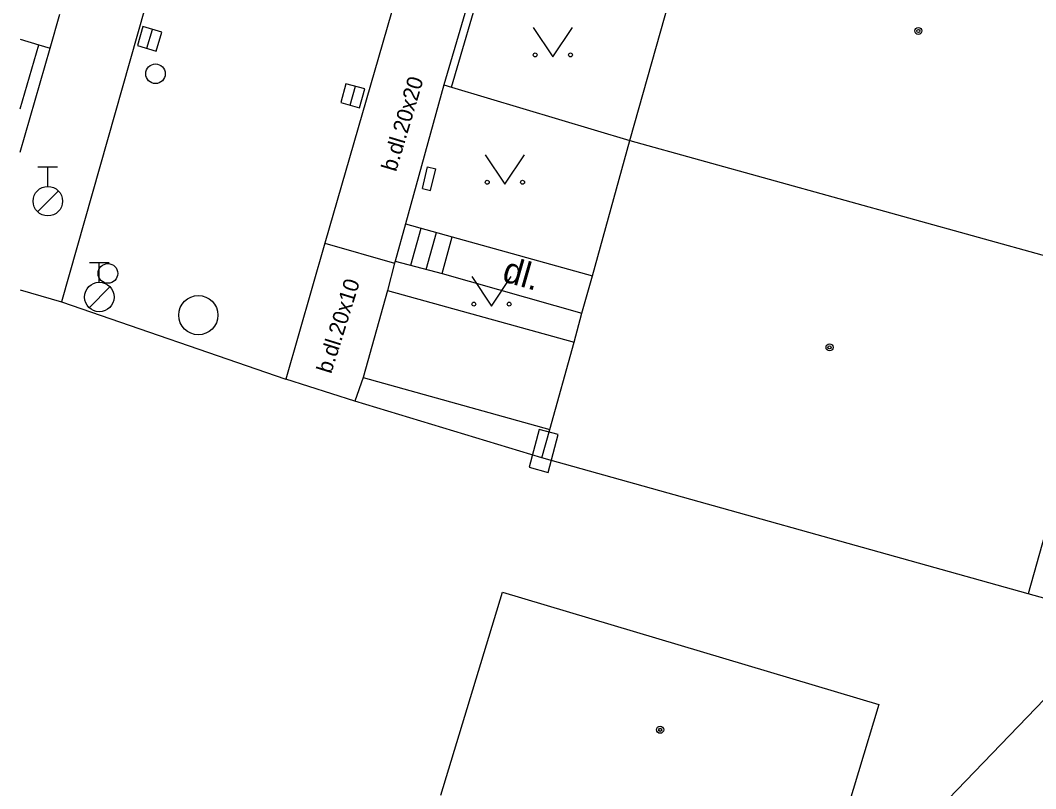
# Model space of a CAD drawing. Extents: x -595546 to -593986, y -1160845 to -1159202.
# Drawn here: x -595539.58 to -595513.74, y -1159300.77 to -1159281.22 of the extents above; entities that cross this region are included whole.
import ezdxf

# ---------------------------------------------------------------- set-up
doc = ezdxf.new("R2010")
doc.units = 0
for name, color, linetype in [('Level 24', 7, 'Continuous'), ('Level 27', 7, 'Continuous'), ('Level 28', 7, 'Continuous'), ('Level 36', 7, 'Continuous'), ('Level 39', 7, 'Continuous'), ('plynovod - povrch.  znaky - PRIS skut. velikost', 7, 'Continuous'), ('TM - budovy zdene_ betonove - VP', 7, 'Continuous'), ('TM - chodniky - VP', 7, 'Continuous'), ('TM - komunikace - VP', 7, 'Continuous'), ('TM - plot drateny_ kovovy - VP', 7, 'Continuous'), ('TM - popis povrchu', 7, 'Continuous'), ('TM - rozhrani mezi zpev. plochami mezi sebou - VP', 7, 'Continuous'), ('TM - rozhrani ploch obecne - VP', 7, 'Continuous'), ('TM - schody - VP', 7, 'Continuous'), ('TM - vjezd na pozemek', 7, 'Continuous')]:
    doc.layers.add(name, color=color, linetype=linetype)

msp = doc.modelspace()

# ---------------------------------------------------------------- linework, layer by layer
at = {"layer": 'Level 24'}
msp.add_lwpolyline([(-595526.375, -1159291.626), (-595526.632, -1159292.592), (-595526.148, -1159292.72), (-595525.891, -1159291.754)], close=True, dxfattribs=at)
at = {"layer": 'Level 27'}
for p, q in [((-595536.362, -1159281.929), (-595536.218, -1159281.451)), ((-595531.187, -1159283.381), (-595531.053, -1159282.899))]:
    msp.add_line(p, q, dxfattribs=at)
for points in [[(-595536.122, -1159282.001), (-595535.979, -1159281.522), (-595536.458, -1159281.379), (-595536.601, -1159281.858)], [(-595530.946, -1159283.448), (-595530.812, -1159282.966), (-595531.294, -1159282.832), (-595531.428, -1159283.314)]]:
    msp.add_lwpolyline(points, close=True, dxfattribs=at)
msp.add_circle((-595535.05, -1159288.72), 0.5, dxfattribs=at)
at = {"layer": 'Level 28'}
for p, q in [((-595539.13, -1159284.945), (-595538.63, -1159284.945)), ((-595538.88, -1159285.445), (-595538.88, -1159284.945)), ((-595539.138, -1159286.092), (-595538.608, -1159285.562)), ((-595537.82, -1159287.385), (-595537.32, -1159287.385)), ((-595537.57, -1159287.885), (-595537.57, -1159287.385)), ((-595537.828, -1159288.532), (-595537.298, -1159288.002))]:
    msp.add_line(p, q, dxfattribs=at)
for centre, radius in [((-595536.14, -1159282.58), 0.25), ((-595538.88, -1159285.82), 0.375), ((-595537.35, -1159287.66), 0.25), ((-595537.57, -1159288.26), 0.375)]:
    msp.add_circle(centre, radius, dxfattribs=at)
at = {"layer": 'Level 36'}
for points in [[(-595526.53, -1159281.4), (-595526.03, -1159282.15), (-595525.53, -1159281.4)], [(-595527.75, -1159284.64), (-595527.25, -1159285.39), (-595526.75, -1159284.64)], [(-595528.09, -1159287.74), (-595527.59, -1159288.49), (-595527.09, -1159287.74)]]:
    msp.add_lwpolyline(points, dxfattribs=at)
for centre in [(-595526.48, -1159282.1), (-595525.581, -1159282.1), (-595527.7, -1159285.34), (-595526.801, -1159285.34), (-595528.04, -1159288.44), (-595527.141, -1159288.44)]:
    msp.add_circle(centre, 0.05, dxfattribs=at)
at = {"layer": 'Level 39'}
for centre, radius in [((-595516.73, -1159281.49), 0.09), ((-595516.73, -1159281.49), 0.0398), ((-595518.99, -1159289.54), 0.09), ((-595518.99, -1159289.54), 0.0398), ((-595523.3, -1159299.27), 0.09), ((-595523.3, -1159299.27), 0.0398)]:
    msp.add_circle(centre, radius, dxfattribs=at)
at = {"layer": 'plynovod - povrch.  znaky - PRIS skut. velikost'}
for points in [[(-595529.35, -1159285.5), (-595529.22, -1159284.95)], [(-595529.22, -1159284.95), (-595529.01, -1159285)], [(-595529.14, -1159285.55), (-595529.01, -1159285)], [(-595529.35, -1159285.5), (-595529.14, -1159285.55)]]:
    msp.add_lwpolyline(points, dxfattribs=at)
at = {"layer": 'TM - budovy zdene_ betonove - VP'}
for points in [[(-595524.07, -1159284.28), (-595523.06, -1159280.7)], [(-595525.02, -1159287.72), (-595524.07, -1159284.28)], [(-595524.07, -1159284.28), (-595511.66, -1159287.72)], [(-595525.29, -1159288.67), (-595525.02, -1159287.72)], [(-595511.66, -1159287.72), (-595513.94, -1159295.81)], [(-595525.49, -1159289.41), (-595525.29, -1159288.67)], [(-595526.11, -1159291.63), (-595525.49, -1159289.41)], [(-595526.31, -1159292.35), (-595526.11, -1159291.63)], [(-595513.94, -1159295.81), (-595526.31, -1159292.35)], [(-595528.88, -1159300.93), (-595527.31, -1159295.77)], [(-595527.31, -1159295.77), (-595517.74, -1159298.63)], [(-595517.74, -1159298.63), (-595519.29, -1159303.77)]]:
    msp.add_lwpolyline(points, dxfattribs=at)
at = {"layer": 'TM - chodniky - VP'}
for points in [[(-595527.78, -1159279.37), (-595528.8, -1159282.86)], [(-595528.8, -1159282.86), (-595529.78, -1159286.4)], [(-595529.78, -1159286.4), (-595528.59, -1159286.73)], [(-595528.59, -1159286.73), (-595525.02, -1159287.72)], [(-595530.06, -1159287.4), (-595530.24, -1159288.09)], [(-595530.04, -1159287.35), (-595530.06, -1159287.4)], [(-595530.04, -1159287.35), (-595528.85, -1159287.66)], [(-595528.85, -1159287.66), (-595525.29, -1159288.67)], [(-595530.24, -1159288.09), (-595525.49, -1159289.41)], [(-595530.86, -1159290.31), (-595531.07, -1159290.91)], [(-595530.86, -1159290.31), (-595526.11, -1159291.63)]]:
    msp.add_lwpolyline(points, dxfattribs=at)
at = {"layer": 'TM - komunikace - VP'}
for points in [[(-595531.82, -1159265), (-595532.71, -1159267.88), (-595538.53, -1159288.38)], [(-595529.47, -1159278.72), (-595529.62, -1159279.22), (-595531.83, -1159286.89)], [(-595531.83, -1159286.89), (-595532.82, -1159290.35)]]:
    msp.add_lwpolyline(points, dxfattribs=at)
at = {"layer": 'TM - plot drateny_ kovovy - VP'}
for points in [[(-595539.58, -1159288.079), (-595538.53, -1159288.38)], [(-595531.07, -1159290.91), (-595532.82, -1159290.35)], [(-595526.31, -1159292.35), (-595531.07, -1159290.91)]]:
    msp.add_lwpolyline(points, dxfattribs=at)
at = {"layer": 'TM - rozhrani mezi zpev. plochami mezi sebou - VP'}
msp.add_lwpolyline([(-595531.83, -1159286.89), (-595530.06, -1159287.4)], dxfattribs=at)
at = {"layer": 'TM - rozhrani ploch obecne - VP'}
for points in [[(-595528.61, -1159282.92), (-595527.8, -1159280.16), (-595527.74, -1159279.95), (-595527.59, -1159279.43)], [(-595538.82, -1159281.93), (-595538.57, -1159281.06)], [(-595539.58, -1159281.701), (-595539.11, -1159281.84)], [(-595539.58, -1159283.475), (-595539.11, -1159281.84)], [(-595539.11, -1159281.84), (-595538.82, -1159281.93)], [(-595539.58, -1159284.576), (-595538.82, -1159281.93)], [(-595528.8, -1159282.86), (-595528.61, -1159282.92)], [(-595528.61, -1159282.92), (-595524.07, -1159284.28)], [(-595529.78, -1159286.4), (-595530.04, -1159287.35)], [(-595528.85, -1159287.66), (-595528.59, -1159286.73)], [(-595530.24, -1159288.09), (-595530.86, -1159290.31)], [(-595511.59, -1159296.46), (-595513.94, -1159295.81)], [(-595511.59, -1159296.46), (-595512.18, -1159297.1), (-595523.1, -1159308.43)]]:
    msp.add_lwpolyline(points, dxfattribs=at)
at = {"layer": 'TM - schody - VP'}
for points in [[(-595529.64, -1159287.45), (-595529.38, -1159286.51)], [(-595529.25, -1159287.56), (-595528.99, -1159286.62)]]:
    msp.add_lwpolyline(points, dxfattribs=at)
at = {"layer": 'TM - vjezd na pozemek'}
msp.add_lwpolyline([(-595538.53, -1159288.38), (-595532.82, -1159290.35)], dxfattribs=at)

# ---------------------------------------------------------------- texts
at = {"layer": 'TM - popis povrchu'}
for s, height, rotation, p in [('b.dl.20x20', 0.4, 73.4195, (-595530.02, -1159285.09)), ('dl.', 0.65, 344, (-595527.35, -1159287.85)), ('b.dl.20x10', 0.4, 72.6618, (-595531.67, -1159290.23))]:
    msp.add_text(s, height=height, rotation=rotation, dxfattribs=at).set_placement(p)

doc.saveas('drawing.dxf')
